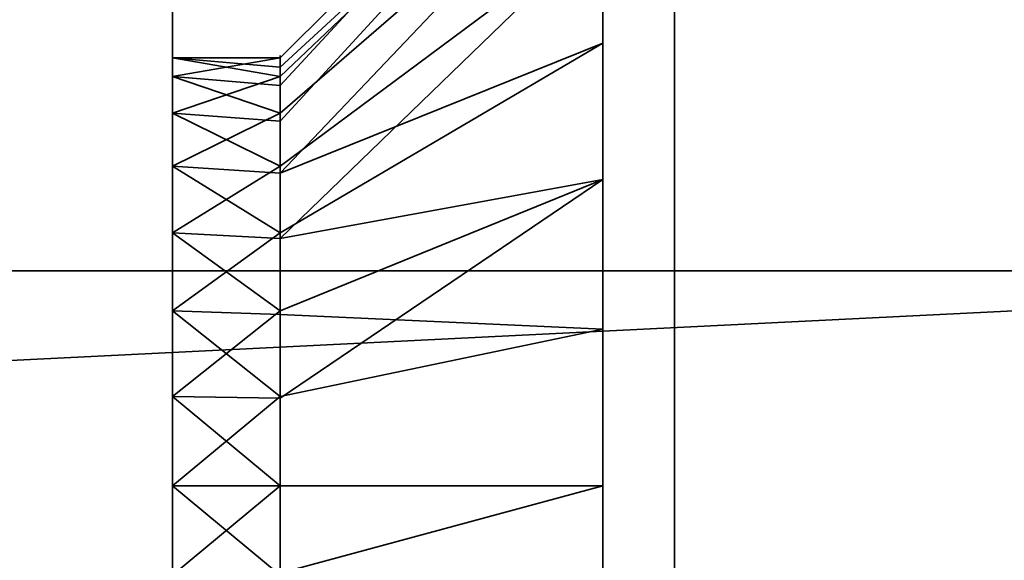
# Model space of a CAD drawing. Header units: millimetres. Extents: x -590 to 3690, y -120 to 127.
# Tile 692 of 903: x 3504.43 to 3511.3, y -37.02 to -33.25. Entities that reach past the tile are written whole.
import ezdxf

# ---------------------------------------------------------------- set-up
doc = ezdxf.new("R2010")
doc.units = ezdxf.units.MM
doc.layers.add('151', color=7, linetype='Continuous', true_color=0xffffff)

# ---------------------------------------------------------------- blocks, each defined once
blk = doc.blocks.new('UG_SURFACE_151')
at = {"layer": '151', "color": 252, "linetype": 'Continuous', "lineweight": 35}
for points in [[(3508.5001, -29.5, 1700), (3508.5001, -49.5, 1700), (3505.5001, -49.5, 1700), (3505.5001, -31.5, 1700)], [(3505.5001, -31.5, 1860), (3505.5001, -49.5, 1860), (3508.5001, -49.5, 1860), (3508.5001, -29.5, 1860)], [(3508.5001, -36.5, 1819.25), (3508.5001, -35.4085, 1819.1353), (3508.5001, -29.5, 1843.8321), (3508.5001, -30.4015, 1844.4871)], [(3508.5001, -35.4085, 1819.1353), (3508.5001, -33.4141, 1818.2473), (3508.5001, -29.5, 1843.8321)], [(3508.5001, -33.4141, 1818.2473), (3508.5001, -31.9534, 1816.625), (3508.5001, -29.5, 1843.8321)], [(3508.5001, -49.5, 1763), (3508.5001, -29.5, 1763), (3508.5001, -36.5, 1808.75), (3508.5001, -38.6354, 1809.2039)], [(3508.5001, -29.5, 1763), (3508.5001, -32.5985, 1810.487), (3508.5001, -34.3646, 1809.2039)], [(3508.5001, -34.3646, 1809.2039), (3508.5001, -36.5, 1808.75), (3508.5001, -29.5, 1763)], [(3508.5001, -29.5, 1763), (3508.5001, -49.5, 1763), (3508.5001, -37.5915, 1751.1352), (3508.5001, -36.5, 1751.25)], [(3508.5001, -36.5, 1751.25), (3508.5001, -35.4085, 1751.1352), (3508.5001, -29.5, 1763)], [(3508.5001, -29.5, 1716.2856), (3508.5001, -32.5985, 1742.4871), (3508.5001, -34.3646, 1741.2039)], [(3508.5001, -35.4085, 1751.1352), (3508.5001, -33.4141, 1750.2474), (3508.5001, -29.5, 1763)], [(3508.5001, -33.4141, 1750.2474), (3508.5001, -31.9534, 1748.625), (3508.5001, -29.5, 1763)], [(3508.5001, -34.3646, 1741.2039), (3508.5001, -36.5, 1740.75), (3508.5001, -29.5859, 1716.2473), (3508.5001, -29.5, 1716.2856)], [(3508.5001, -49.5, 1700), (3508.5001, -29.5, 1700), (3508.5001, -29.5, 1707.8321), (3508.5001, -30.4015, 1708.487)], [(3508.5001, -29.5859, 1852.2474), (3508.5001, -29.5, 1852.2856), (3508.5001, -29.5, 1860), (3508.5001, -49.5, 1860)], [(3508.5001, -49.5, 1860), (3508.5001, -31.0466, 1850.625), (3508.5001, -29.5859, 1852.2474)], [(3508.5001, -36.5, 1740.75), (3508.5001, -31.0466, 1714.625), (3508.5001, -29.5859, 1716.2473)], [(3508.5001, -30.4015, 1844.4871), (3508.5001, -37.5915, 1819.1353), (3508.5001, -36.5, 1819.25)], [(3508.5001, -30.4015, 1844.4871), (3508.5001, -49.5, 1823), (3508.5001, -39.5859, 1818.2473), (3508.5001, -37.5915, 1819.1353)], [(3508.5001, -49.5, 1823), (3508.5001, -30.4015, 1844.4871), (3508.5001, -31.493, 1846.3776)], [(3508.5001, -49.5, 1700), (3508.5001, -30.4015, 1708.487), (3508.5001, -31.493, 1710.3777)], [(3508.5001, -31.7212, 1848.5488), (3508.5001, -31.0466, 1850.625), (3508.5001, -49.5, 1860)], [(3508.5001, -31.7212, 1712.5487), (3508.5001, -31.0466, 1714.625), (3508.5001, -36.5, 1740.75)], [(3508.5001, -31.507, 1744.3776), (3508.5001, -31.2788, 1746.5488), (3506.2499, -33.5164, 1746.3136), (3506.2499, -33.5816, 1745.6933)], [(3508.5001, -31.2788, 1746.5488), (3508.5001, -31.9534, 1748.625), (3506.2499, -33.9019, 1747.4999), (3506.2499, -33.7092, 1746.9068)], [(3506.2499, -33.7092, 1746.9068), (3506.2499, -33.5164, 1746.3136), (3508.5001, -31.2788, 1746.5488)], [(3508.5001, -31.507, 1812.3777), (3508.5001, -31.2788, 1814.5487), (3506.2499, -33.5164, 1814.3135), (3506.2499, -33.5816, 1813.6933)], [(3508.5001, -31.2788, 1814.5487), (3508.5001, -31.9534, 1816.625), (3506.2499, -33.9019, 1815.5), (3506.2499, -33.7092, 1814.9068)], [(3506.2499, -33.7092, 1814.9068), (3506.2499, -33.5164, 1814.3135), (3508.5001, -31.2788, 1814.5487)], [(3505.5001, -31.5, 1700), (3505.5001, -49.5, 1700), (3505.5001, -37.1237, 1743.0656), (3505.5001, -35.8763, 1743.0656)], [(3505.5001, -31.5, 1763), (3505.5001, -31.5, 1700), (3505.5001, -33.5164, 1745.6864)], [(3505.5001, -33.5164, 1745.6864), (3505.5001, -33.6468, 1746.927), (3505.5001, -31.5, 1763)], [(3505.5001, -35.8763, 1743.0656), (3505.5001, -34.7366, 1743.573), (3505.5001, -31.5, 1700)], [(3505.5001, -31.5, 1700), (3505.5001, -33.9019, 1744.5), (3505.5001, -33.5164, 1745.6864)], [(3505.5001, -31.5, 1763), (3505.5001, -35.2798, 1748.7407), (3505.5001, -36.5, 1749)], [(3505.5001, -33.6468, 1746.927), (3505.5001, -34.2706, 1748.0074), (3505.5001, -31.5, 1763)], [(3505.5001, -36.5, 1749), (3505.5001, -37.7202, 1748.7407), (3505.5001, -49.5, 1763), (3505.5001, -31.5, 1763)], [(3505.5001, -34.7366, 1743.573), (3505.5001, -33.9019, 1744.5), (3505.5001, -31.5, 1700)], [(3505.5001, -34.2706, 1748.0074), (3505.5001, -35.2798, 1748.7407), (3505.5001, -31.5, 1763)], [(3505.5001, -31.5, 1763), (3505.5001, -49.5, 1763), (3505.5001, -37.1237, 1811.0656), (3505.5001, -35.8763, 1811.0656)], [(3505.5001, -31.5, 1860), (3505.5001, -31.5, 1763), (3505.5001, -33.5164, 1813.6864)], [(3505.5001, -33.5164, 1813.6864), (3505.5001, -33.6468, 1814.9271), (3505.5001, -31.5, 1860)], [(3505.5001, -35.8763, 1811.0656), (3505.5001, -34.7366, 1811.5729), (3505.5001, -31.5, 1763)], [(3505.5001, -31.5, 1763), (3505.5001, -33.9019, 1812.5), (3505.5001, -33.5164, 1813.6864)], [(3505.5001, -31.5, 1860), (3505.5001, -35.2798, 1816.7406), (3505.5001, -36.5, 1817)], [(3505.5001, -33.6468, 1814.9271), (3505.5001, -34.2706, 1816.0074), (3505.5001, -31.5, 1860)], [(3505.5001, -36.5, 1817), (3505.5001, -37.7202, 1816.7406), (3505.5001, -49.5, 1860), (3505.5001, -31.5, 1860)], [(3505.5001, -34.7366, 1811.5729), (3505.5001, -33.9019, 1812.5), (3505.5001, -31.5, 1763)], [(3505.5001, -34.2706, 1816.0074), (3505.5001, -35.2798, 1816.7406), (3505.5001, -31.5, 1860)], [(3508.5001, -31.493, 1846.3776), (3508.5001, -31.7212, 1848.5488), (3508.5001, -49.5, 1860), (3508.5001, -49.5, 1823)], [(3508.5001, -36.5, 1740.75), (3508.5001, -31.493, 1710.3777), (3508.5001, -31.7212, 1712.5487)], [(3508.5001, -31.493, 1710.3777), (3508.5001, -36.5, 1740.75), (3508.5001, -38.6354, 1741.2039), (3508.5001, -49.5, 1700)], [(3508.5001, -31.507, 1744.3776), (3506.2499, -33.6468, 1745.073), (3506.2499, -33.9587, 1744.5328)], [(3506.2499, -33.5816, 1745.6933), (3506.2499, -33.6468, 1745.073), (3508.5001, -31.507, 1744.3776)], [(3506.2499, -33.9587, 1744.5328), (3506.2499, -34.2706, 1743.9926), (3508.5001, -32.5985, 1742.4871), (3508.5001, -31.507, 1744.3776)], [(3508.5001, -31.507, 1812.3777), (3506.2499, -33.6468, 1813.0729), (3506.2499, -33.9587, 1812.5328)], [(3506.2499, -33.5816, 1813.6933), (3506.2499, -33.6468, 1813.0729), (3508.5001, -31.507, 1812.3777)], [(3506.2499, -33.9587, 1812.5328), (3506.2499, -34.2706, 1811.9926), (3508.5001, -32.5985, 1810.487), (3508.5001, -31.507, 1812.3777)], [(3508.5001, -31.9534, 1748.625), (3508.5001, -33.4141, 1750.2474), (3506.2499, -34.7366, 1748.427), (3506.2499, -34.3193, 1747.9635)], [(3506.2499, -34.3193, 1747.9635), (3506.2499, -33.9019, 1747.4999), (3508.5001, -31.9534, 1748.625)], [(3508.5001, -31.9534, 1816.625), (3508.5001, -33.4141, 1818.2473), (3506.2499, -34.7366, 1816.427), (3506.2499, -34.3193, 1815.9635)], [(3506.2499, -34.3193, 1815.9635), (3506.2499, -33.9019, 1815.5), (3508.5001, -31.9534, 1816.625)], [(3508.5001, -34.3646, 1741.2039), (3508.5001, -32.5985, 1742.4871), (3506.2499, -34.2706, 1743.9926), (3506.2499, -34.7752, 1743.626)], [(3508.5001, -34.3646, 1809.2039), (3508.5001, -32.5985, 1810.487), (3506.2499, -34.2706, 1811.9926), (3506.2499, -34.7752, 1811.626)], [(3506.2499, -35.3065, 1748.6807), (3506.2499, -34.7366, 1748.427), (3508.5001, -33.4141, 1750.2474), (3508.5001, -35.4085, 1751.1352)], [(3506.2499, -35.3065, 1816.6808), (3506.2499, -34.7366, 1816.427), (3508.5001, -33.4141, 1818.2473), (3508.5001, -35.4085, 1819.1353)], [(3506.2499, -33.6468, 1745.073), (3505.5001, -33.5164, 1745.6864), (3505.5001, -33.9019, 1744.5)], [(3505.5001, -33.5164, 1745.6864), (3506.2499, -33.5816, 1745.6933), (3506.2499, -33.5164, 1746.3136)], [(3506.2499, -33.5164, 1746.3136), (3505.5001, -33.6468, 1746.927), (3505.5001, -33.5164, 1745.6864)], [(3506.2499, -33.5164, 1746.3136), (3506.2499, -33.7092, 1746.9068), (3505.5001, -33.6468, 1746.927)], [(3506.2499, -33.6468, 1745.073), (3506.2499, -33.5816, 1745.6933), (3505.5001, -33.5164, 1745.6864)], [(3505.5001, -33.5164, 1813.6864), (3505.5001, -33.9019, 1812.5), (3506.2499, -33.6468, 1813.0729)], [(3505.5001, -33.6468, 1814.9271), (3505.5001, -33.5164, 1813.6864), (3506.2499, -33.5164, 1814.3135)], [(3505.5001, -33.5164, 1813.6864), (3506.2499, -33.5816, 1813.6933), (3506.2499, -33.5164, 1814.3135)], [(3506.2499, -33.5164, 1814.3135), (3506.2499, -33.7092, 1814.9068), (3505.5001, -33.6468, 1814.9271)], [(3506.2499, -33.6468, 1813.0729), (3506.2499, -33.5816, 1813.6933), (3505.5001, -33.5164, 1813.6864)], [(3505.5001, -33.9019, 1744.5), (3506.2499, -33.9587, 1744.5328), (3506.2499, -33.6468, 1745.073)], [(3505.5001, -33.6468, 1746.927), (3506.2499, -33.7092, 1746.9068), (3506.2499, -33.9019, 1747.4999)], [(3506.2499, -33.9019, 1747.4999), (3505.5001, -34.2706, 1748.0074), (3505.5001, -33.6468, 1746.927)], [(3505.5001, -33.9019, 1812.5), (3506.2499, -33.9587, 1812.5328), (3506.2499, -33.6468, 1813.0729)], [(3505.5001, -33.6468, 1814.9271), (3506.2499, -33.7092, 1814.9068), (3506.2499, -33.9019, 1815.5)], [(3506.2499, -33.9019, 1815.5), (3505.5001, -34.2706, 1816.0074), (3505.5001, -33.6468, 1814.9271)], [(3506.2499, -34.2706, 1743.9926), (3505.5001, -33.9019, 1744.5), (3505.5001, -34.7366, 1743.573)], [(3506.2499, -33.9019, 1747.4999), (3506.2499, -34.3193, 1747.9635), (3505.5001, -34.2706, 1748.0074)], [(3506.2499, -34.2706, 1743.9926), (3506.2499, -33.9587, 1744.5328), (3505.5001, -33.9019, 1744.5)], [(3505.5001, -33.9019, 1812.5), (3505.5001, -34.7366, 1811.5729), (3506.2499, -34.2706, 1811.9926)], [(3506.2499, -33.9019, 1815.5), (3506.2499, -34.3193, 1815.9635), (3505.5001, -34.2706, 1816.0074)], [(3506.2499, -34.2706, 1811.9926), (3506.2499, -33.9587, 1812.5328), (3505.5001, -33.9019, 1812.5)], [(3505.5001, -34.7366, 1743.573), (3506.2499, -34.7752, 1743.626), (3506.2499, -34.2706, 1743.9926)], [(3505.5001, -35.2798, 1748.7407), (3505.5001, -34.2706, 1748.0074), (3506.2499, -34.7366, 1748.427)], [(3505.5001, -34.2706, 1748.0074), (3506.2499, -34.3193, 1747.9635), (3506.2499, -34.7366, 1748.427)], [(3505.5001, -34.7366, 1811.5729), (3506.2499, -34.7752, 1811.626), (3506.2499, -34.2706, 1811.9926)], [(3505.5001, -34.2706, 1816.0074), (3506.2499, -34.3193, 1815.9635), (3506.2499, -34.7366, 1816.427)], [(3506.2499, -34.7366, 1816.427), (3505.5001, -35.2798, 1816.7406), (3505.5001, -34.2706, 1816.0074)], [(3508.5001, -34.3646, 1741.2039), (3506.2499, -35.2798, 1743.2593), (3506.2499, -35.8899, 1743.1297)], [(3506.2499, -34.7752, 1743.626), (3506.2499, -35.2798, 1743.2593), (3508.5001, -34.3646, 1741.2039)], [(3506.2499, -35.8899, 1743.1297), (3506.2499, -36.5, 1743), (3508.5001, -36.5, 1740.75), (3508.5001, -34.3646, 1741.2039)], [(3508.5001, -34.3646, 1809.2039), (3506.2499, -35.2798, 1811.2594), (3506.2499, -35.8899, 1811.1297)], [(3506.2499, -34.7752, 1811.626), (3506.2499, -35.2798, 1811.2594), (3508.5001, -34.3646, 1809.2039)], [(3506.2499, -35.8899, 1811.1297), (3506.2499, -36.5, 1811), (3508.5001, -36.5, 1808.75), (3508.5001, -34.3646, 1809.2039)], [(3505.5001, -34.7366, 1743.573), (3505.5001, -35.8763, 1743.0656), (3506.2499, -35.2798, 1743.2593)], [(3506.2499, -34.7366, 1748.427), (3506.2499, -35.3065, 1748.6807), (3505.5001, -35.2798, 1748.7407)], [(3506.2499, -35.2798, 1743.2593), (3506.2499, -34.7752, 1743.626), (3505.5001, -34.7366, 1743.573)], [(3506.2499, -35.2798, 1811.2594), (3505.5001, -34.7366, 1811.5729), (3505.5001, -35.8763, 1811.0656)], [(3506.2499, -34.7366, 1816.427), (3506.2499, -35.3065, 1816.6808), (3505.5001, -35.2798, 1816.7406)], [(3506.2499, -35.2798, 1811.2594), (3506.2499, -34.7752, 1811.626), (3505.5001, -34.7366, 1811.5729)], [(3505.5001, -35.8763, 1743.0656), (3506.2499, -35.8899, 1743.1297), (3506.2499, -35.2798, 1743.2593)], [(3505.5001, -36.5, 1749), (3505.5001, -35.2798, 1748.7407), (3506.2499, -35.8763, 1748.9344)], [(3505.5001, -35.2798, 1748.7407), (3506.2499, -35.3065, 1748.6807), (3506.2499, -35.8763, 1748.9344)], [(3505.5001, -35.8763, 1811.0656), (3506.2499, -35.8899, 1811.1297), (3506.2499, -35.2798, 1811.2594)], [(3505.5001, -36.5, 1817), (3505.5001, -35.2798, 1816.7406), (3506.2499, -35.8763, 1816.9345)], [(3505.5001, -35.2798, 1816.7406), (3506.2499, -35.3065, 1816.6808), (3506.2499, -35.8763, 1816.9345)], [(3508.5001, -35.4085, 1751.1352), (3506.2499, -35.8763, 1748.9344), (3506.2499, -35.3065, 1748.6807)], [(3508.5001, -35.4085, 1819.1353), (3506.2499, -35.8763, 1816.9345), (3506.2499, -35.3065, 1816.6808)], [(3506.2499, -36.5, 1749), (3506.2499, -35.8763, 1748.9344), (3508.5001, -35.4085, 1751.1352), (3508.5001, -36.5, 1751.25)], [(3506.2499, -36.5, 1817), (3506.2499, -35.8763, 1816.9345), (3508.5001, -35.4085, 1819.1353), (3508.5001, -36.5, 1819.25)], [(3505.5001, -35.8763, 1743.0656), (3505.5001, -37.1237, 1743.0656), (3506.2499, -36.5, 1743)], [(3506.2499, -35.8763, 1748.9344), (3506.2499, -36.5, 1749), (3505.5001, -36.5, 1749)], [(3506.2499, -36.5, 1743), (3506.2499, -35.8899, 1743.1297), (3505.5001, -35.8763, 1743.0656)], [(3505.5001, -35.8763, 1811.0656), (3505.5001, -37.1237, 1811.0656), (3506.2499, -36.5, 1811)], [(3506.2499, -35.8763, 1816.9345), (3506.2499, -36.5, 1817), (3505.5001, -36.5, 1817)], [(3506.2499, -36.5, 1811), (3506.2499, -35.8899, 1811.1297), (3505.5001, -35.8763, 1811.0656)], [(3505.5001, -36.5, 1749), (3506.2499, -36.5, 1749), (3506.2499, -37.1237, 1748.9344)], [(3506.2499, -37.1237, 1748.9344), (3505.5001, -37.7202, 1748.7407), (3505.5001, -36.5, 1749)], [(3505.5001, -37.1237, 1743.0656), (3506.2499, -37.1101, 1743.1297), (3506.2499, -36.5, 1743)], [(3505.5001, -36.5, 1817), (3506.2499, -36.5, 1817), (3506.2499, -37.1237, 1816.9345)], [(3506.2499, -37.1237, 1816.9345), (3505.5001, -37.7202, 1816.7406), (3505.5001, -36.5, 1817)], [(3505.5001, -37.1237, 1811.0656), (3506.2499, -37.1101, 1811.1297), (3506.2499, -36.5, 1811)], [(3508.5001, -36.5, 1751.25), (3508.5001, -37.5915, 1751.1352), (3506.2499, -37.1237, 1748.9344), (3506.2499, -36.5, 1749)], [(3508.5001, -38.6354, 1741.2039), (3508.5001, -36.5, 1740.75), (3506.2499, -36.5, 1743), (3506.2499, -37.1101, 1743.1297)], [(3508.5001, -36.5, 1819.25), (3508.5001, -37.5915, 1819.1353), (3506.2499, -37.1237, 1816.9345), (3506.2499, -36.5, 1817)], [(3508.5001, -38.6354, 1809.2039), (3508.5001, -36.5, 1808.75), (3506.2499, -36.5, 1811), (3506.2499, -37.1101, 1811.1297)]]:
    blk.add_3dface(points, dxfattribs=at)
blk = doc.blocks.new('UG_SURFACE_153')
at = {"layer": '151', "color": 252, "linetype": 'Continuous', "lineweight": 35}
for points in [[(3508.5001, -29.5, 265), (3508.5001, -49.5, 265), (3505.5001, -49.5, 265), (3505.5001, -31.5, 265)], [(3505.5001, -31.5, 425), (3505.5001, -49.5, 425), (3508.5001, -49.5, 425), (3508.5001, -29.5, 425)], [(3508.5001, -36.5, 384.25), (3508.5001, -35.4085, 384.1353), (3508.5001, -29.5, 408.8321), (3508.5001, -30.4015, 409.4871)], [(3508.5001, -35.4085, 384.1353), (3508.5001, -33.4141, 383.2473), (3508.5001, -29.5, 408.8321)], [(3508.5001, -29.5, 328), (3508.5001, -34.3646, 374.2039), (3508.5001, -36.5, 373.75)], [(3508.5001, -29.5, 408.8321), (3508.5001, -33.4141, 383.2473), (3508.5001, -31.9534, 381.625)], [(3508.5001, -36.5, 373.75), (3508.5001, -38.6354, 374.2039), (3508.5001, -49.5, 328), (3508.5001, -29.5, 328)], [(3508.5001, -29.5859, 417.2473), (3508.5001, -29.5, 417.2856), (3508.5001, -29.5, 425), (3508.5001, -49.5, 425)], [(3508.5001, -32.5985, 375.4871), (3508.5001, -34.3646, 374.2039), (3508.5001, -29.5, 328)], [(3508.5001, -29.5859, 281.2473), (3508.5001, -29.5, 281.2856), (3508.5001, -34.3646, 306.2039), (3508.5001, -36.5, 305.75)], [(3508.5001, -29.5, 328), (3508.5001, -49.5, 328), (3508.5001, -37.5915, 316.1353), (3508.5001, -36.5, 316.25)], [(3508.5001, -49.5, 265), (3508.5001, -29.5, 265), (3508.5001, -29.5, 272.8321), (3508.5001, -30.4015, 273.4871)], [(3508.5001, -36.5, 316.25), (3508.5001, -35.4085, 316.1353), (3508.5001, -29.5, 328)], [(3508.5001, -29.5, 328), (3508.5001, -33.4141, 315.2473), (3508.5001, -31.9534, 313.625)], [(3508.5001, -35.4085, 316.1353), (3508.5001, -33.4141, 315.2473), (3508.5001, -29.5, 328)], [(3508.5001, -32.5985, 307.4871), (3508.5001, -34.3646, 306.2039), (3508.5001, -29.5, 281.2856)], [(3508.5001, -49.5, 425), (3508.5001, -31.0466, 415.625), (3508.5001, -29.5859, 417.2473)], [(3508.5001, -36.5, 305.75), (3508.5001, -31.0466, 279.625), (3508.5001, -29.5859, 281.2473)], [(3508.5001, -30.4015, 409.4871), (3508.5001, -37.5915, 384.1353), (3508.5001, -36.5, 384.25)], [(3508.5001, -49.5, 425), (3508.5001, -39.5859, 383.2473), (3508.5001, -30.4015, 409.4871), (3508.5001, -31.493, 411.3777)], [(3508.5001, -30.4015, 409.4871), (3508.5001, -39.5859, 383.2473), (3508.5001, -37.5915, 384.1353)], [(3508.5001, -49.5, 265), (3508.5001, -30.4015, 273.4871), (3508.5001, -31.493, 275.3777)], [(3508.5001, -49.5, 425), (3508.5001, -31.7212, 413.5488), (3508.5001, -31.0466, 415.625)], [(3508.5001, -38.6354, 306.2039), (3508.5001, -49.5, 265), (3508.5001, -31.7212, 277.5488), (3508.5001, -31.0466, 279.625)], [(3508.5001, -36.5, 305.75), (3508.5001, -38.6354, 306.2039), (3508.5001, -31.0466, 279.625)], [(3508.5001, -31.507, 309.3777), (3508.5001, -31.2788, 311.5488), (3506.2499, -33.5164, 311.3136), (3506.2499, -33.5816, 310.6933)], [(3508.5001, -31.2788, 311.5488), (3508.5001, -31.9534, 313.625), (3506.2499, -33.9019, 312.5), (3506.2499, -33.7092, 311.9068)], [(3506.2499, -33.7092, 311.9068), (3506.2499, -33.5164, 311.3136), (3508.5001, -31.2788, 311.5488)], [(3508.5001, -31.507, 377.3777), (3508.5001, -31.2788, 379.5488), (3506.2499, -33.5164, 379.3136), (3506.2499, -33.5816, 378.6933)], [(3508.5001, -31.2788, 379.5488), (3508.5001, -31.9534, 381.625), (3506.2499, -33.9019, 380.5), (3506.2499, -33.7092, 379.9068)], [(3506.2499, -33.7092, 379.9068), (3506.2499, -33.5164, 379.3136), (3508.5001, -31.2788, 379.5488)], [(3505.5001, -31.5, 328), (3505.5001, -31.5, 265), (3505.5001, -33.5164, 310.6864)], [(3505.5001, -31.5, 265), (3505.5001, -34.7366, 308.5729), (3505.5001, -33.9019, 309.5)], [(3505.5001, -31.5, 265), (3505.5001, -49.5, 265), (3505.5001, -37.1237, 308.0656), (3505.5001, -35.8763, 308.0656)], [(3505.5001, -31.5, 328), (3505.5001, -33.6468, 311.9271), (3505.5001, -34.2706, 313.0074)], [(3505.5001, -33.9019, 309.5), (3505.5001, -33.5164, 310.6864), (3505.5001, -31.5, 265)], [(3505.5001, -31.5, 328), (3505.5001, -35.2798, 313.7406), (3505.5001, -36.5, 314)], [(3505.5001, -33.5164, 310.6864), (3505.5001, -33.6468, 311.9271), (3505.5001, -31.5, 328)], [(3505.5001, -36.5, 314), (3505.5001, -37.7202, 313.7406), (3505.5001, -49.5, 328), (3505.5001, -31.5, 328)], [(3505.5001, -35.8763, 308.0656), (3505.5001, -34.7366, 308.5729), (3505.5001, -31.5, 265)], [(3505.5001, -34.2706, 313.0074), (3505.5001, -35.2798, 313.7406), (3505.5001, -31.5, 328)], [(3505.5001, -31.5, 425), (3505.5001, -31.5, 328), (3505.5001, -33.5164, 378.6864)], [(3505.5001, -31.5, 328), (3505.5001, -34.7366, 376.5729), (3505.5001, -33.9019, 377.5)], [(3505.5001, -31.5, 328), (3505.5001, -49.5, 328), (3505.5001, -37.1237, 376.0656), (3505.5001, -35.8763, 376.0656)], [(3505.5001, -31.5, 425), (3505.5001, -33.6468, 379.927), (3505.5001, -34.2706, 381.0074)], [(3505.5001, -33.9019, 377.5), (3505.5001, -33.5164, 378.6864), (3505.5001, -31.5, 328)], [(3505.5001, -31.5, 425), (3505.5001, -35.2798, 381.7406), (3505.5001, -36.5, 382)], [(3505.5001, -33.5164, 378.6864), (3505.5001, -33.6468, 379.927), (3505.5001, -31.5, 425)], [(3505.5001, -36.5, 382), (3505.5001, -37.7202, 381.7406), (3505.5001, -49.5, 425), (3505.5001, -31.5, 425)], [(3505.5001, -35.8763, 376.0656), (3505.5001, -34.7366, 376.5729), (3505.5001, -31.5, 328)], [(3505.5001, -34.2706, 381.0074), (3505.5001, -35.2798, 381.7406), (3505.5001, -31.5, 425)], [(3508.5001, -31.493, 411.3777), (3508.5001, -31.7212, 413.5488), (3508.5001, -49.5, 425)], [(3508.5001, -31.493, 275.3777), (3508.5001, -31.7212, 277.5488), (3508.5001, -49.5, 265)], [(3508.5001, -31.507, 309.3777), (3506.2499, -33.6468, 310.073), (3506.2499, -33.9587, 309.5328)], [(3506.2499, -33.5816, 310.6933), (3506.2499, -33.6468, 310.073), (3508.5001, -31.507, 309.3777)], [(3506.2499, -33.9587, 309.5328), (3506.2499, -34.2706, 308.9926), (3508.5001, -32.5985, 307.4871), (3508.5001, -31.507, 309.3777)], [(3508.5001, -31.507, 377.3777), (3506.2499, -33.6468, 378.0729), (3506.2499, -33.9587, 377.5328)], [(3506.2499, -33.5816, 378.6933), (3506.2499, -33.6468, 378.0729), (3508.5001, -31.507, 377.3777)], [(3506.2499, -33.9587, 377.5328), (3506.2499, -34.2706, 376.9926), (3508.5001, -32.5985, 375.4871), (3508.5001, -31.507, 377.3777)], [(3506.2499, -34.3193, 312.9635), (3506.2499, -33.9019, 312.5), (3508.5001, -31.9534, 313.625), (3508.5001, -33.4141, 315.2473)], [(3506.2499, -34.3193, 380.9635), (3506.2499, -33.9019, 380.5), (3508.5001, -31.9534, 381.625), (3508.5001, -33.4141, 383.2473)], [(3508.5001, -32.5985, 307.4871), (3506.2499, -34.2706, 308.9926), (3506.2499, -34.7752, 308.626)], [(3506.2499, -34.7752, 308.626), (3506.2499, -35.2798, 308.2594), (3508.5001, -34.3646, 306.2039), (3508.5001, -32.5985, 307.4871)], [(3508.5001, -32.5985, 375.4871), (3506.2499, -34.2706, 376.9926), (3506.2499, -34.7752, 376.626)], [(3506.2499, -34.7752, 376.626), (3506.2499, -35.2798, 376.2594), (3508.5001, -34.3646, 374.2039), (3508.5001, -32.5985, 375.4871)], [(3508.5001, -33.4141, 315.2473), (3506.2499, -34.7366, 313.4271), (3506.2499, -34.3193, 312.9635)], [(3506.2499, -35.3065, 313.6807), (3506.2499, -34.7366, 313.4271), (3508.5001, -33.4141, 315.2473), (3508.5001, -35.4085, 316.1353)], [(3508.5001, -33.4141, 383.2473), (3506.2499, -34.7366, 381.427), (3506.2499, -34.3193, 380.9635)], [(3506.2499, -35.3065, 381.6808), (3506.2499, -34.7366, 381.427), (3508.5001, -33.4141, 383.2473), (3508.5001, -35.4085, 384.1353)], [(3505.5001, -33.5164, 310.6864), (3505.5001, -33.9019, 309.5), (3506.2499, -33.6468, 310.073)], [(3505.5001, -33.6468, 311.9271), (3505.5001, -33.5164, 310.6864), (3506.2499, -33.5164, 311.3136)], [(3505.5001, -33.5164, 310.6864), (3506.2499, -33.5816, 310.6933), (3506.2499, -33.5164, 311.3136)], [(3506.2499, -33.5164, 311.3136), (3506.2499, -33.7092, 311.9068), (3505.5001, -33.6468, 311.9271)], [(3506.2499, -33.6468, 310.073), (3506.2499, -33.5816, 310.6933), (3505.5001, -33.5164, 310.6864)], [(3506.2499, -33.6468, 378.0729), (3505.5001, -33.5164, 378.6864), (3505.5001, -33.9019, 377.5)], [(3505.5001, -33.5164, 378.6864), (3506.2499, -33.5816, 378.6933), (3506.2499, -33.5164, 379.3136)], [(3506.2499, -33.5164, 379.3136), (3505.5001, -33.6468, 379.927), (3505.5001, -33.5164, 378.6864)], [(3506.2499, -33.5164, 379.3136), (3506.2499, -33.7092, 379.9068), (3505.5001, -33.6468, 379.927)], [(3506.2499, -33.6468, 378.0729), (3506.2499, -33.5816, 378.6933), (3505.5001, -33.5164, 378.6864)], [(3505.5001, -33.9019, 309.5), (3506.2499, -33.9587, 309.5328), (3506.2499, -33.6468, 310.073)], [(3505.5001, -33.6468, 311.9271), (3506.2499, -33.7092, 311.9068), (3506.2499, -33.9019, 312.5)], [(3506.2499, -33.9019, 312.5), (3505.5001, -34.2706, 313.0074), (3505.5001, -33.6468, 311.9271)], [(3505.5001, -33.9019, 377.5), (3506.2499, -33.9587, 377.5328), (3506.2499, -33.6468, 378.0729)], [(3505.5001, -34.2706, 381.0074), (3505.5001, -33.6468, 379.927), (3506.2499, -33.9019, 380.5)], [(3505.5001, -33.6468, 379.927), (3506.2499, -33.7092, 379.9068), (3506.2499, -33.9019, 380.5)], [(3506.2499, -34.2706, 308.9926), (3505.5001, -33.9019, 309.5), (3505.5001, -34.7366, 308.5729)], [(3506.2499, -33.9019, 312.5), (3506.2499, -34.3193, 312.9635), (3505.5001, -34.2706, 313.0074)], [(3506.2499, -34.2706, 308.9926), (3506.2499, -33.9587, 309.5328), (3505.5001, -33.9019, 309.5)], [(3505.5001, -33.9019, 377.5), (3505.5001, -34.7366, 376.5729), (3506.2499, -34.2706, 376.9926)], [(3506.2499, -33.9019, 380.5), (3506.2499, -34.3193, 380.9635), (3505.5001, -34.2706, 381.0074)], [(3506.2499, -34.2706, 376.9926), (3506.2499, -33.9587, 377.5328), (3505.5001, -33.9019, 377.5)], [(3505.5001, -34.7366, 308.5729), (3506.2499, -34.7752, 308.626), (3506.2499, -34.2706, 308.9926)], [(3505.5001, -35.2798, 313.7406), (3505.5001, -34.2706, 313.0074), (3506.2499, -34.7366, 313.4271)], [(3505.5001, -34.2706, 313.0074), (3506.2499, -34.3193, 312.9635), (3506.2499, -34.7366, 313.4271)], [(3505.5001, -34.7366, 376.5729), (3506.2499, -34.7752, 376.626), (3506.2499, -34.2706, 376.9926)], [(3505.5001, -34.2706, 381.0074), (3506.2499, -34.3193, 380.9635), (3506.2499, -34.7366, 381.427)], [(3506.2499, -34.7366, 381.427), (3505.5001, -35.2798, 381.7406), (3505.5001, -34.2706, 381.0074)], [(3508.5001, -34.3646, 306.2039), (3506.2499, -35.2798, 308.2594), (3506.2499, -35.8899, 308.1297)], [(3506.2499, -35.8899, 308.1297), (3506.2499, -36.5, 308), (3508.5001, -36.5, 305.75), (3508.5001, -34.3646, 306.2039)], [(3508.5001, -34.3646, 374.2039), (3506.2499, -35.2798, 376.2594), (3506.2499, -35.8899, 376.1297)], [(3506.2499, -35.8899, 376.1297), (3506.2499, -36.5, 376), (3508.5001, -36.5, 373.75), (3508.5001, -34.3646, 374.2039)], [(3506.2499, -35.2798, 308.2594), (3505.5001, -34.7366, 308.5729), (3505.5001, -35.8763, 308.0656)], [(3506.2499, -34.7366, 313.4271), (3506.2499, -35.3065, 313.6807), (3505.5001, -35.2798, 313.7406)], [(3506.2499, -35.2798, 308.2594), (3506.2499, -34.7752, 308.626), (3505.5001, -34.7366, 308.5729)], [(3506.2499, -35.2798, 376.2594), (3505.5001, -34.7366, 376.5729), (3505.5001, -35.8763, 376.0656)], [(3506.2499, -34.7366, 381.427), (3506.2499, -35.3065, 381.6808), (3505.5001, -35.2798, 381.7406)], [(3506.2499, -35.2798, 376.2594), (3506.2499, -34.7752, 376.626), (3505.5001, -34.7366, 376.5729)], [(3505.5001, -35.8763, 308.0656), (3506.2499, -35.8899, 308.1297), (3506.2499, -35.2798, 308.2594)], [(3505.5001, -36.5, 314), (3505.5001, -35.2798, 313.7406), (3506.2499, -35.8763, 313.9344)], [(3505.5001, -35.2798, 313.7406), (3506.2499, -35.3065, 313.6807), (3506.2499, -35.8763, 313.9344)], [(3505.5001, -35.8763, 376.0656), (3506.2499, -35.8899, 376.1297), (3506.2499, -35.2798, 376.2594)], [(3505.5001, -36.5, 382), (3505.5001, -35.2798, 381.7406), (3506.2499, -35.8763, 381.9344)], [(3505.5001, -35.2798, 381.7406), (3506.2499, -35.3065, 381.6808), (3506.2499, -35.8763, 381.9344)], [(3508.5001, -35.4085, 316.1353), (3506.2499, -35.8763, 313.9344), (3506.2499, -35.3065, 313.6807)], [(3508.5001, -35.4085, 384.1353), (3506.2499, -35.8763, 381.9344), (3506.2499, -35.3065, 381.6808)], [(3506.2499, -36.5, 314), (3506.2499, -35.8763, 313.9344), (3508.5001, -35.4085, 316.1353), (3508.5001, -36.5, 316.25)], [(3506.2499, -36.5, 382), (3506.2499, -35.8763, 381.9344), (3508.5001, -35.4085, 384.1353), (3508.5001, -36.5, 384.25)], [(3506.2499, -36.5, 308), (3505.5001, -35.8763, 308.0656), (3505.5001, -37.1237, 308.0656)], [(3506.2499, -35.8763, 313.9344), (3506.2499, -36.5, 314), (3505.5001, -36.5, 314)], [(3506.2499, -36.5, 308), (3506.2499, -35.8899, 308.1297), (3505.5001, -35.8763, 308.0656)], [(3505.5001, -35.8763, 376.0656), (3505.5001, -37.1237, 376.0656), (3506.2499, -36.5, 376)], [(3506.2499, -35.8763, 381.9344), (3506.2499, -36.5, 382), (3505.5001, -36.5, 382)], [(3506.2499, -36.5, 376), (3506.2499, -35.8899, 376.1297), (3505.5001, -35.8763, 376.0656)], [(3505.5001, -36.5, 314), (3506.2499, -36.5, 314), (3506.2499, -37.1237, 313.9344)], [(3506.2499, -37.1237, 313.9344), (3505.5001, -37.7202, 313.7406), (3505.5001, -36.5, 314)], [(3505.5001, -37.1237, 308.0656), (3506.2499, -37.1101, 308.1297), (3506.2499, -36.5, 308)], [(3505.5001, -36.5, 382), (3506.2499, -36.5, 382), (3506.2499, -37.1237, 381.9344)], [(3506.2499, -37.1237, 381.9344), (3505.5001, -37.7202, 381.7406), (3505.5001, -36.5, 382)], [(3505.5001, -37.1237, 376.0656), (3506.2499, -37.1101, 376.1297), (3506.2499, -36.5, 376)], [(3508.5001, -36.5, 316.25), (3508.5001, -37.5915, 316.1353), (3506.2499, -37.1237, 313.9344), (3506.2499, -36.5, 314)], [(3508.5001, -36.5, 305.75), (3506.2499, -36.5, 308), (3506.2499, -37.1101, 308.1297)], [(3506.2499, -37.1101, 308.1297), (3506.2499, -37.7202, 308.2594), (3508.5001, -38.6354, 306.2039), (3508.5001, -36.5, 305.75)], [(3508.5001, -36.5, 384.25), (3508.5001, -37.5915, 384.1353), (3506.2499, -37.1237, 381.9344), (3506.2499, -36.5, 382)], [(3508.5001, -36.5, 373.75), (3506.2499, -36.5, 376), (3506.2499, -37.1101, 376.1297)], [(3506.2499, -37.1101, 376.1297), (3506.2499, -37.7202, 376.2594), (3508.5001, -38.6354, 374.2039), (3508.5001, -36.5, 373.75)]]:
    blk.add_3dface(points, dxfattribs=at)
blk = doc.blocks.new('UG_SURFACE_155')
at = {"layer": '151', "color": 43, "linetype": 'Continuous', "lineweight": 35}
for points in [[(2490.9999, 0, 2017), (2490.9999, -49, 2017), (3509.0001, -49, 2017), (3509.0001, 0, 2017)], [(3509.0001, 0, 2017), (3509.0001, -49, 2017), (3509.0001, -32, 27), (3509.0001, -22, 27)], [(2490.9999, -47), (2490.9999, -2), (3509.0001, -2), (3509.0001, -47)], [(3509.0001, -47), (3509.0001, -2), (3509.0001, -22.5, 14), (3509.0001, -31.5, 14)], [(3509.0001, -49, 2), (3509.0001, -47), (3509.0001, -31.5, 14), (3509.0001, -31.5, 24)], [(3509.0001, -31.5, 24), (3509.0001, -32, 25), (3509.0001, -49, 2)], [(3509.0001, -32, 25), (3509.0001, -32, 27), (3509.0001, -49, 2017), (3509.0001, -49, 2)]]:
    blk.add_3dface(points, dxfattribs=at)
blk = doc.blocks.new('UG_SURFACE_170')
at = {"layer": '151', "color": 254, "linetype": 'Continuous', "lineweight": 35}
for points in [[(3524.75, -35, 2033.2501), (3524.75, 111.75, 2033.2501), (2475.25, 111.75, 2033.2501), (2475.25, -35, 2033.2501)], [(3517, -33, 2025.5001), (3519.0001, -35, 2027.4999), (2480.9999, -35, 2027.4999), (2483, -33, 2025.5001)], [(3524.75, -35, 2033.2501), (2475.25, -35, 2033.2501), (2480.9999, -35, 2027.4999), (3519.0001, -35, 2027.4999)]]:
    blk.add_3dface(points, dxfattribs=at)
blk = doc.blocks.new('UG_SURFACE_206')
at = {"layer": '151', "color": 41, "linetype": 'Continuous', "lineweight": 35}
for points in [[(3587.75, -50, 2096.2501), (3587.75, -35, 2096.2501), (2412.25, -35, 2096.2501), (2412.25, -50, 2096.2501)], [(3587.75, -35, 2096.2501), (3517.75, -35, 2026.2499), (2482.25, -35, 2026.2499), (2412.25, -35, 2096.2501)], [(3517.75, -35, 2026.2499), (3517.75, -50, 2026.2499), (2482.25, -50, 2026.2499), (2482.25, -35, 2026.2499)]]:
    blk.add_3dface(points, dxfattribs=at)
blk = doc.blocks.new('UG_SURFACE_207')
at = {"layer": '151', "color": 14, "linetype": 'Continuous', "lineweight": 35}
for points in [[(3592.7501, -47, 2101.2499), (3592.7501, -31.25, 2101.2499), (2407.2499, -31.25, 2101.2499), (2407.2499, -47, 2101.2499)], [(2412.25, -31.25, 2096.2501), (3587.75, -31.25, 2096.2501), (3587.75, -50, 2096.2501), (2412.25, -50, 2096.2501)]]:
    blk.add_3dface(points, dxfattribs=at)
blk = doc.blocks.new('UG_SURFACE_208')
at = {"layer": '151', "color": 14, "linetype": 'Continuous', "lineweight": 35}
for points in [[(3516.7999, -35, 2025.3), (3516.7999, 14, 2025.3), (2483.2001, 14, 2025.3), (2483.2001, -35, 2025.3)], [(3512.7499, 11.25, 2021.25), (3512.7499, -47, 2021.25), (2487.2501, -47, 2021.25), (2487.2501, 11.25, 2021.25)], [(3517.75, -50, 2026.2499), (3517.75, -35, 2026.2499), (2482.25, -35, 2026.2499), (2482.25, -50, 2026.2499)], [(3517.75, -35, 2026.2499), (3516.7999, -35, 2025.3), (2483.2001, -35, 2025.3), (2482.25, -35, 2026.2499)]]:
    blk.add_3dface(points, dxfattribs=at)
blk = doc.blocks.new('UG_SURFACE_209')
at = {"layer": '151', "color": 7, "linetype": 'Continuous', "lineweight": 35}
for points in [[(2487.2501, 11, 2021.25), (2487.2501, -47, 2021.25), (3512.7499, -47, 2021.25), (3512.7499, 11, 2021.25)], [(3512.5, 11, 2020.9999), (3512.5, -47, 2020.9999), (2487.5, -47, 2020.9999), (2487.5, 11, 2020.9999)], [(3592.9999, -47, 2101.5), (3592.9999, -31.25, 2101.5), (2407.0001, -31.25, 2101.5), (2407.0001, -47, 2101.5)], [(2407.2499, -31.25, 2101.2499), (3592.7501, -31.25, 2101.2499), (3274.75, -47, 2101.2499), (2476.7499, -47, 2101.2499)], [(3592.7501, -31.25, 2101.2499), (3592.7501, -47, 2101.2499), (3274.75, -47, 2101.2499)]]:
    blk.add_3dface(points, dxfattribs=at)

msp = doc.modelspace()

# ---------------------------------------------------------------- linework, layer by layer
at = {"layer": '151', "color": 252, "linetype": 'Continuous', "lineweight": -3, "true_color": 0x939598}
for p, q in [((3509, 0, 2017), (3509, -49, 2017)), ((3509, -2), (3509, -47)), ((3505.5, -26.5, 1700), (3505.5, -49.5, 1700)), ((3505.5, -26.5, 1860), (3505.5, -49.5, 1860)), ((3505.5, -26.5, 425), (3505.5, -49.5, 425)), ((3505.5, -26.5, 265), (3505.5, -49.5, 265)), ((3508.5, -26.5, 1700), (3508.5, -49.5, 1700)), ((3508.5, -26.5, 1860), (3508.5, -49.5, 1860)), ((3508.5, -26.5, 425), (3508.5, -49.5, 425)), ((3508.5, -26.5, 265), (3508.5, -49.5, 265)), ((3587.75, -35, 2096.25), (2412.25, -35, 2096.25)), ((3524.75, -35, 2033.25), (2475.25, -35, 2033.25)), ((3519, -35, 2027.5), (2481, -35, 2027.5)), ((3517.75, -35, 2026.25), (2482.25, -35, 2026.25)), ((3517.75, -35, 2026.25), (2482.25, -35, 2026.25)), ((3516.8, -35, 2025.3), (2483.2, -35, 2025.3))]:
    msp.add_line(p, q, dxfattribs=at)
at = {"layer": '151', "color": 252, "linetype": 'Continuous', "lineweight": -3, "true_color": 0x939598, "extrusion": (-1, 0, 0)}
for centre, radius in [((36.5, 1746, -3508.5), 5.25), ((36.5, 1814, -3508.5), 5.25), ((36.5, 379, -3508.5), 5.25), ((36.5, 311, -3508.5), 5.25), ((36.5, 1814, -3505.5), 3), ((36.5, 1746, -3505.5), 3), ((36.5, 311, -3505.5), 3), ((36.5, 379, -3505.5), 3)]:
    msp.add_circle(centre, radius, dxfattribs=at)
at = {"layer": '151', "color": 252, "linetype": 'Continuous', "lineweight": -3, "true_color": 0x939598, "extrusion": (1, 0, 0)}
for centre in [(-36.5, 1746, 3506.25), (-36.5, 1814, 3506.25), (-36.5, 379, 3506.25), (-36.5, 311, 3506.25)]:
    msp.add_circle(centre, 3, dxfattribs=at)

# ---------------------------------------------------------------- block references
at = {"layer": '151', "color": 252, "linetype": 'Continuous', "lineweight": -3, "true_color": 0x939598}
for name in ['UG_SURFACE_170', 'UG_SURFACE_155', 'UG_SURFACE_208', 'UG_SURFACE_209', 'UG_SURFACE_151', 'UG_SURFACE_153', 'UG_SURFACE_207', 'UG_SURFACE_206']:
    msp.add_blockref(name, (0, 0), dxfattribs=at)

doc.saveas('drawing.dxf')
